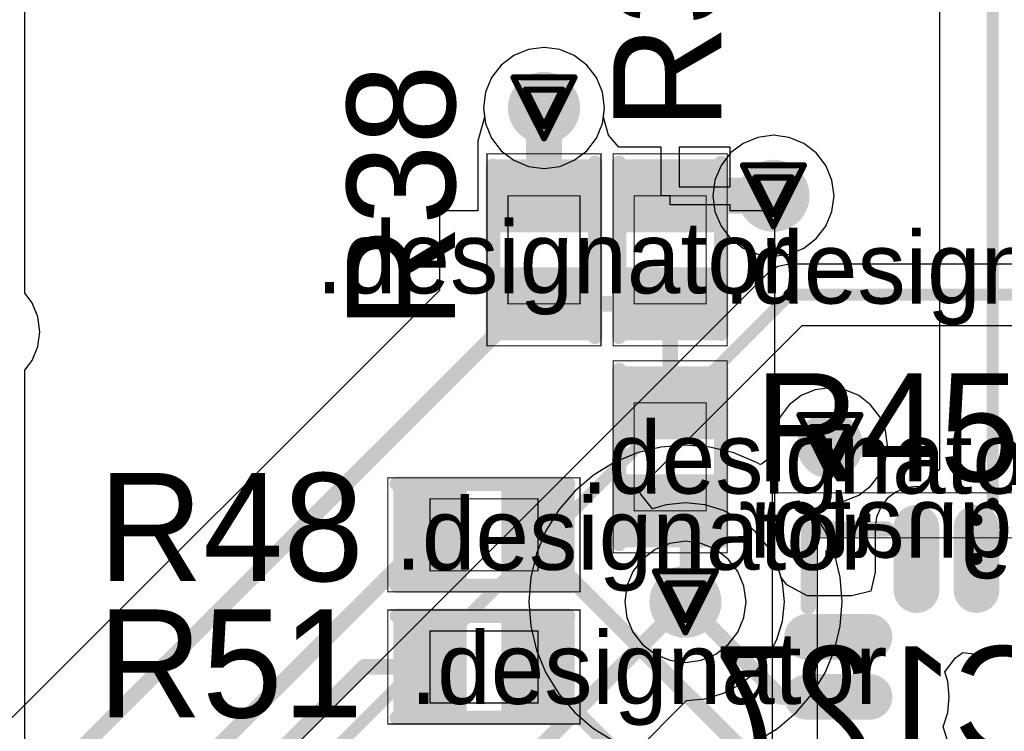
# Model space of a CAD drawing. Header units: millimetres. Extents: x 138 to 555, y 26 to 334.
# Tile 344 of 656: x 170.28 to 178.48, y 272.75 to 278.67. Entities that reach past the tile are written whole.
import ezdxf

# ---------------------------------------------------------------- set-up
doc = ezdxf.new("R2010")
doc.units = ezdxf.units.MM
for name, color, linetype in [('BottomLayer', 5, 'Continuous'), ('BottomOverlay', 54, 'Continuous'), ('DrillDrawing', 1, 'Continuous'), ('Mechanical20', 56, 'Continuous'), ('Mechanical27', 56, 'Continuous'), ('Mechanical30', 56, 'Continuous'), ('MidLayer1', 16, 'Continuous'), ('MidLayer2', 76, 'Continuous'), ('MidLayer3', 90, 'Continuous'), ('MidLayer4', 156, 'Continuous'), ('MultiLayer', 9, 'Continuous'), ('TopLayer', 1, 'Continuous'), ('TopOverlay', 2, 'Continuous'), ('TopPaste', 8, 'Continuous'), ('TopSolder', 216, 'Continuous'), ('ViaHoleLayer', 16, 'Continuous')]:
    doc.layers.add(name, color=color, linetype=linetype)

# ---------------------------------------------------------------- blocks, each defined once
blk = doc.blocks.new('ICC_QFN64_EPAD_9X9_P050_510')
at = {"layer": 'Mechanical20', "const_width": 0.01}
for points in [[(-4.95, -4.95), (-4.95, 4.95)], [(4.95, -4.95), (-4.95, -4.95)]]:
    blk.add_lwpolyline(points, dxfattribs=at)
at = {"layer": 'Mechanical20', "const_width": 0.005}
blk.add_lwpolyline([(-4.9525, -4.95, 1), (-4.9475, -4.95, 1)], format="xyb", close=True, dxfattribs=at)
blk.add_lwpolyline([(-4.9525, -4.95, 1), (-4.9475, -4.95, 1)], format="xyb", close=True, dxfattribs=at)
at = {"layer": 'Mechanical27', "const_width": 0.01}
for points in [[(-4.575, -4.575), (-4.575, 4.575)], [(4.575, -4.575), (-4.575, -4.575)]]:
    blk.add_lwpolyline(points, dxfattribs=at)
at = {"layer": 'Mechanical27', "const_width": 0.005}
blk.add_lwpolyline([(-4.5775, -4.575, 1), (-4.5725, -4.575, 1)], format="xyb", close=True, dxfattribs=at)
blk.add_lwpolyline([(-4.5775, -4.575, 1), (-4.5725, -4.575, 1)], format="xyb", close=True, dxfattribs=at)
at = {"layer": 'TopLayer', "const_width": 0.28}
for points in [[(-4.14, -3.25), (-4.66, -3.25)], [(-4.14, -3.75), (-4.66, -3.75)], [(-3.75, -4.14), (-3.75, -4.66)], [(-3.25, -4.14), (-3.25, -4.66)]]:
    blk.add_lwpolyline(points, dxfattribs=at)
at = {"layer": 'TopLayer', "const_width": 0.14}
for points in [[(-4.73, -3.25, 1), (-4.59, -3.25, 1)], [(-4.21, -3.25, 1), (-4.07, -3.25, 1)], [(-4.73, -3.75, 1), (-4.59, -3.75, 1)], [(-4.21, -3.75, 1), (-4.07, -3.75, 1)], [(-3.82, -4.14, 1), (-3.68, -4.14, 1)], [(-3.32, -4.14, 1), (-3.18, -4.14, 1)], [(-3.82, -4.66, 1), (-3.68, -4.66, 1)], [(-3.32, -4.66, 1), (-3.18, -4.66, 1)]]:
    blk.add_lwpolyline(points, format="xyb", close=True, dxfattribs=at)
at = {"layer": 'TopOverlay', "const_width": 0.127}
for points in [[(-4.65, -4.65), (-4.65, -4)], [(-4, -4.65), (-4.65, -4.65)]]:
    blk.add_lwpolyline(points, dxfattribs=at)
at = {"layer": 'TopOverlay', "const_width": 0.0635}
for points in [[(-4.6818, -4, 1), (-4.6183, -4, 1)], [(-4.6818, -4.65, 1), (-4.6183, -4.65, 1)], [(-4.6818, -4.65, 1), (-4.6183, -4.65, 1)], [(-4.0317, -4.65, 1), (-3.9682, -4.65, 1)]]:
    blk.add_lwpolyline(points, format="xyb", close=True, dxfattribs=at)
at = {"layer": 'TopPaste', "const_width": 0.28}
for points in [[(-4.14, -3.25), (-4.66, -3.25)], [(-4.14, -3.75), (-4.66, -3.75)], [(-3.75, -4.14), (-3.75, -4.66)], [(-3.25, -4.14), (-3.25, -4.66)]]:
    blk.add_lwpolyline(points, dxfattribs=at)
at = {"layer": 'TopPaste', "const_width": 0.14}
for points in [[(-4.73, -3.25, 1), (-4.59, -3.25, 1)], [(-4.21, -3.25, 1), (-4.07, -3.25, 1)], [(-4.73, -3.75, 1), (-4.59, -3.75, 1)], [(-4.21, -3.75, 1), (-4.07, -3.75, 1)], [(-3.82, -4.14, 1), (-3.68, -4.14, 1)], [(-3.32, -4.14, 1), (-3.18, -4.14, 1)], [(-3.82, -4.66, 1), (-3.68, -4.66, 1)], [(-3.32, -4.66, 1), (-3.18, -4.66, 1)]]:
    blk.add_lwpolyline(points, format="xyb", close=True, dxfattribs=at)
at = {"layer": 'TopSolder', "const_width": 0.38}
for points in [[(-4.14, -3.25), (-4.66, -3.25)], [(-4.14, -3.75), (-4.66, -3.75)], [(-3.75, -4.14), (-3.75, -4.66)], [(-3.25, -4.14), (-3.25, -4.66)]]:
    blk.add_lwpolyline(points, dxfattribs=at)
at = {"layer": 'TopSolder', "const_width": 0.19}
for points in [[(-4.755, -3.25, 1), (-4.565, -3.25, 1)], [(-4.235, -3.25, 1), (-4.045, -3.25, 1)], [(-4.755, -3.75, 1), (-4.565, -3.75, 1)], [(-4.235, -3.75, 1), (-4.045, -3.75, 1)], [(-3.845, -4.14, 1), (-3.655, -4.14, 1)], [(-3.345, -4.14, 1), (-3.155, -4.14, 1)], [(-3.845, -4.66, 1), (-3.655, -4.66, 1)], [(-3.345, -4.66, 1), (-3.155, -4.66, 1)]]:
    blk.add_lwpolyline(points, format="xyb", close=True, dxfattribs=at)
blk = doc.blocks.new('R0402_644')
at = {"layer": 'Mechanical20', "const_width": 0.01}
for points in [[(-0.8, -0.475), (-0.8, 0.475)], [(-0.8, 0.475), (0.8, 0.475)], [(0.8, -0.475), (0.8, 0.475)], [(-0.8, -0.475), (0.8, -0.475)]]:
    blk.add_lwpolyline(points, dxfattribs=at)
at = {"layer": 'Mechanical20', "const_width": 0.005}
for points in [[(-0.8025, 0.475, 1), (-0.7975, 0.475, 1)], [(-0.8025, 0.475, 1), (-0.7975, 0.475, 1)], [(0.7975, 0.475, 1), (0.8025, 0.475, 1)], [(0.7975, 0.475, 1), (0.8025, 0.475, 1)], [(-0.8025, -0.475, 1), (-0.7975, -0.475, 1)], [(-0.8025, -0.475, 1), (-0.7975, -0.475, 1)], [(0.7975, -0.475, 1), (0.8025, -0.475, 1)], [(0.7975, -0.475, 1), (0.8025, -0.475, 1)]]:
    blk.add_lwpolyline(points, format="xyb", close=True, dxfattribs=at)
at = {"layer": 'Mechanical27', "const_width": 0.01}
for points in [[(-0.45, -0.3), (-0.45, 0.3)], [(-0.45, 0.3), (0.45, 0.3)], [(0.45, -0.3), (0.45, 0.3)], [(-0.45, -0.3), (0.45, -0.3)]]:
    blk.add_lwpolyline(points, dxfattribs=at)
at = {"layer": 'Mechanical27', "const_width": 0.005}
for points in [[(-0.4525, 0.3, 1), (-0.4475, 0.3, 1)], [(-0.4525, 0.3, 1), (-0.4475, 0.3, 1)], [(0.4475, 0.3, 1), (0.4525, 0.3, 1)], [(0.4475, 0.3, 1), (0.4525, 0.3, 1)], [(-0.4525, -0.3, 1), (-0.4475, -0.3, 1)], [(-0.4525, -0.3, 1), (-0.4475, -0.3, 1)], [(0.4475, -0.3, 1), (0.4525, -0.3, 1)], [(0.4475, -0.3, 1), (0.4525, -0.3, 1)]]:
    blk.add_lwpolyline(points, format="xyb", close=True, dxfattribs=at)
at = {"layer": 'TopLayer'}
for points in [[(-0.195, -0.35), (-0.195, 0.35), (-0.705, -0.35), (-0.705, 0.35)], [(0.705, -0.35), (0.705, 0.35), (0.195, -0.35), (0.195, 0.35)]]:
    blk.add_solid(points, dxfattribs=at)
at = {"layer": 'TopOverlay', "const_width": 0.12}
for points in [[(-0.725, 0.425), (0.7, 0.425)], [(-0.725, -0.425), (0.725, -0.425)]]:
    blk.add_lwpolyline(points, dxfattribs=at)
at = {"layer": 'TopOverlay', "const_width": 0.06}
for points in [[(-0.755, 0.425, 1), (-0.695, 0.425, 1)], [(0.67, 0.425, 1), (0.73, 0.425, 1)], [(-0.755, -0.425, 1), (-0.695, -0.425, 1)], [(0.695, -0.425, 1), (0.755, -0.425, 1)]]:
    blk.add_lwpolyline(points, format="xyb", close=True, dxfattribs=at)
at = {"layer": 'TopPaste'}
for points in [[(-0.195, -0.35), (-0.195, 0.35), (-0.705, -0.35), (-0.705, 0.35)], [(0.705, -0.35), (0.705, 0.35), (0.195, -0.35), (0.195, 0.35)]]:
    blk.add_solid(points, dxfattribs=at)
at = {"layer": 'TopSolder'}
for points in [[(-0.145, -0.4), (-0.145, 0.4), (-0.755, -0.4), (-0.755, 0.4)], [(0.755, -0.4), (0.755, 0.4), (0.145, -0.4), (0.145, 0.4)]]:
    blk.add_solid(points, dxfattribs=at)
blk = doc.blocks.new('R0402_678')
at = {"layer": 'Mechanical20', "const_width": 0.01}
for points in [[(-0.8, -0.475), (-0.8, 0.475)], [(-0.8, 0.475), (0.8, 0.475)], [(0.8, -0.475), (0.8, 0.475)], [(-0.8, -0.475), (0.8, -0.475)]]:
    blk.add_lwpolyline(points, dxfattribs=at)
at = {"layer": 'Mechanical20', "const_width": 0.005}
for points in [[(-0.8025, 0.475, 1), (-0.7975, 0.475, 1)], [(-0.8025, 0.475, 1), (-0.7975, 0.475, 1)], [(0.7975, 0.475, 1), (0.8025, 0.475, 1)], [(0.7975, 0.475, 1), (0.8025, 0.475, 1)], [(-0.8025, -0.475, 1), (-0.7975, -0.475, 1)], [(-0.8025, -0.475, 1), (-0.7975, -0.475, 1)], [(0.7975, -0.475, 1), (0.8025, -0.475, 1)], [(0.7975, -0.475, 1), (0.8025, -0.475, 1)]]:
    blk.add_lwpolyline(points, format="xyb", close=True, dxfattribs=at)
at = {"layer": 'Mechanical27', "const_width": 0.01}
for points in [[(-0.45, -0.3), (-0.45, 0.3)], [(-0.45, 0.3), (0.45, 0.3)], [(0.45, -0.3), (0.45, 0.3)], [(-0.45, -0.3), (0.45, -0.3)]]:
    blk.add_lwpolyline(points, dxfattribs=at)
at = {"layer": 'Mechanical27', "const_width": 0.005}
for points in [[(-0.4525, 0.3, 1), (-0.4475, 0.3, 1)], [(-0.4525, 0.3, 1), (-0.4475, 0.3, 1)], [(0.4475, 0.3, 1), (0.4525, 0.3, 1)], [(0.4475, 0.3, 1), (0.4525, 0.3, 1)], [(-0.4525, -0.3, 1), (-0.4475, -0.3, 1)], [(-0.4525, -0.3, 1), (-0.4475, -0.3, 1)], [(0.4475, -0.3, 1), (0.4525, -0.3, 1)], [(0.4475, -0.3, 1), (0.4525, -0.3, 1)]]:
    blk.add_lwpolyline(points, format="xyb", close=True, dxfattribs=at)
at = {"layer": 'TopLayer'}
for points in [[(-0.195, -0.35), (-0.195, 0.35), (-0.705, -0.35), (-0.705, 0.35)], [(0.705, -0.35), (0.705, 0.35), (0.195, -0.35), (0.195, 0.35)]]:
    blk.add_solid(points, dxfattribs=at)
at = {"layer": 'TopOverlay', "const_width": 0.12}
for points in [[(-0.725, 0.425), (0.7, 0.425)], [(-0.725, -0.425), (0.725, -0.425)]]:
    blk.add_lwpolyline(points, dxfattribs=at)
at = {"layer": 'TopOverlay', "const_width": 0.06}
for points in [[(-0.755, 0.425, 1), (-0.695, 0.425, 1)], [(0.67, 0.425, 1), (0.73, 0.425, 1)], [(-0.755, -0.425, 1), (-0.695, -0.425, 1)], [(0.695, -0.425, 1), (0.755, -0.425, 1)]]:
    blk.add_lwpolyline(points, format="xyb", close=True, dxfattribs=at)
at = {"layer": 'TopPaste'}
for points in [[(-0.195, -0.35), (-0.195, 0.35), (-0.705, -0.35), (-0.705, 0.35)], [(0.705, -0.35), (0.705, 0.35), (0.195, -0.35), (0.195, 0.35)]]:
    blk.add_solid(points, dxfattribs=at)
at = {"layer": 'TopSolder'}
for points in [[(-0.145, -0.4), (-0.145, 0.4), (-0.755, -0.4), (-0.755, 0.4)], [(0.755, -0.4), (0.755, 0.4), (0.145, -0.4), (0.145, 0.4)]]:
    blk.add_solid(points, dxfattribs=at)
blk = doc.blocks.new('R0402_697')
at = {"layer": 'Mechanical20', "const_width": 0.01}
for points in [[(-0.8, 0.475), (-0.8, -0.475)], [(-0.8, 0.475), (0.8, 0.475)], [(0.8, 0.475), (0.8, -0.475)], [(-0.8, -0.475), (0.8, -0.475)]]:
    blk.add_lwpolyline(points, dxfattribs=at)
at = {"layer": 'Mechanical20', "const_width": 0.005}
for points in [[(-0.8025, 0.475, 1), (-0.7975, 0.475, 1)], [(-0.8025, 0.475, 1), (-0.7975, 0.475, 1)], [(0.7975, 0.475, 1), (0.8025, 0.475, 1)], [(0.7975, 0.475, 1), (0.8025, 0.475, 1)], [(-0.8025, -0.475, 1), (-0.7975, -0.475, 1)], [(-0.8025, -0.475, 1), (-0.7975, -0.475, 1)], [(0.7975, -0.475, 1), (0.8025, -0.475, 1)], [(0.7975, -0.475, 1), (0.8025, -0.475, 1)]]:
    blk.add_lwpolyline(points, format="xyb", close=True, dxfattribs=at)
at = {"layer": 'Mechanical27', "const_width": 0.01}
for points in [[(-0.45, 0.3), (-0.45, -0.3)], [(-0.45, 0.3), (0.45, 0.3)], [(0.45, 0.3), (0.45, -0.3)], [(-0.45, -0.3), (0.45, -0.3)]]:
    blk.add_lwpolyline(points, dxfattribs=at)
at = {"layer": 'Mechanical27', "const_width": 0.005}
for points in [[(-0.4525, 0.3, 1), (-0.4475, 0.3, 1)], [(-0.4525, 0.3, 1), (-0.4475, 0.3, 1)], [(0.4475, 0.3, 1), (0.4525, 0.3, 1)], [(0.4475, 0.3, 1), (0.4525, 0.3, 1)], [(-0.4525, -0.3, 1), (-0.4475, -0.3, 1)], [(-0.4525, -0.3, 1), (-0.4475, -0.3, 1)], [(0.4475, -0.3, 1), (0.4525, -0.3, 1)], [(0.4475, -0.3, 1), (0.4525, -0.3, 1)]]:
    blk.add_lwpolyline(points, format="xyb", close=True, dxfattribs=at)
at = {"layer": 'TopLayer'}
for points in [[(-0.195, -0.35), (-0.195, 0.35), (-0.705, -0.35), (-0.705, 0.35)], [(0.705, -0.35), (0.705, 0.35), (0.195, -0.35), (0.195, 0.35)]]:
    blk.add_solid(points, dxfattribs=at)
at = {"layer": 'TopOverlay', "const_width": 0.12}
for points in [[(-0.725, 0.425), (0.7, 0.425)], [(-0.725, -0.425), (0.725, -0.425)]]:
    blk.add_lwpolyline(points, dxfattribs=at)
at = {"layer": 'TopOverlay', "const_width": 0.06}
for points in [[(-0.755, 0.425, 1), (-0.695, 0.425, 1)], [(0.67, 0.425, 1), (0.73, 0.425, 1)], [(-0.755, -0.425, 1), (-0.695, -0.425, 1)], [(0.695, -0.425, 1), (0.755, -0.425, 1)]]:
    blk.add_lwpolyline(points, format="xyb", close=True, dxfattribs=at)
at = {"layer": 'TopPaste'}
for points in [[(-0.195, -0.35), (-0.195, 0.35), (-0.705, -0.35), (-0.705, 0.35)], [(0.705, -0.35), (0.705, 0.35), (0.195, -0.35), (0.195, 0.35)]]:
    blk.add_solid(points, dxfattribs=at)
at = {"layer": 'TopSolder'}
for points in [[(-0.145, -0.4), (-0.145, 0.4), (-0.755, -0.4), (-0.755, 0.4)], [(0.755, -0.4), (0.755, 0.4), (0.145, -0.4), (0.145, 0.4)]]:
    blk.add_solid(points, dxfattribs=at)
blk = doc.blocks.new('R0402_738')
at = {"layer": 'Mechanical20', "const_width": 0.01}
for points in [[(-0.8, -0.475), (-0.8, 0.475)], [(0.8, 0.475), (-0.8, 0.475)], [(0.8, -0.475), (0.8, 0.475)], [(0.8, -0.475), (-0.8, -0.475)]]:
    blk.add_lwpolyline(points, dxfattribs=at)
at = {"layer": 'Mechanical20', "const_width": 0.005}
for points in [[(-0.8025, 0.475, 1), (-0.7975, 0.475, 1)], [(-0.8025, 0.475, 1), (-0.7975, 0.475, 1)], [(0.7975, 0.475, 1), (0.8025, 0.475, 1)], [(0.7975, 0.475, 1), (0.8025, 0.475, 1)], [(-0.8025, -0.475, 1), (-0.7975, -0.475, 1)], [(-0.8025, -0.475, 1), (-0.7975, -0.475, 1)], [(0.7975, -0.475, 1), (0.8025, -0.475, 1)], [(0.7975, -0.475, 1), (0.8025, -0.475, 1)]]:
    blk.add_lwpolyline(points, format="xyb", close=True, dxfattribs=at)
at = {"layer": 'Mechanical27', "const_width": 0.01}
for points in [[(-0.45, -0.3), (-0.45, 0.3)], [(0.45, 0.3), (-0.45, 0.3)], [(0.45, -0.3), (0.45, 0.3)], [(0.45, -0.3), (-0.45, -0.3)]]:
    blk.add_lwpolyline(points, dxfattribs=at)
at = {"layer": 'Mechanical27', "const_width": 0.005}
for points in [[(-0.4525, 0.3, 1), (-0.4475, 0.3, 1)], [(-0.4525, 0.3, 1), (-0.4475, 0.3, 1)], [(0.4475, 0.3, 1), (0.4525, 0.3, 1)], [(0.4475, 0.3, 1), (0.4525, 0.3, 1)], [(-0.4525, -0.3, 1), (-0.4475, -0.3, 1)], [(-0.4525, -0.3, 1), (-0.4475, -0.3, 1)], [(0.4475, -0.3, 1), (0.4525, -0.3, 1)], [(0.4475, -0.3, 1), (0.4525, -0.3, 1)]]:
    blk.add_lwpolyline(points, format="xyb", close=True, dxfattribs=at)
at = {"layer": 'TopLayer'}
for points in [[(-0.195, -0.35), (-0.195, 0.35), (-0.705, -0.35), (-0.705, 0.35)], [(0.705, -0.35), (0.705, 0.35), (0.195, -0.35), (0.195, 0.35)]]:
    blk.add_solid(points, dxfattribs=at)
at = {"layer": 'TopOverlay', "const_width": 0.12}
for points in [[(0.7, 0.425), (-0.725, 0.425)], [(0.725, -0.425), (-0.725, -0.425)]]:
    blk.add_lwpolyline(points, dxfattribs=at)
at = {"layer": 'TopOverlay', "const_width": 0.06}
for points in [[(-0.755, 0.425, 1), (-0.695, 0.425, 1)], [(0.67, 0.425, 1), (0.73, 0.425, 1)], [(-0.755, -0.425, 1), (-0.695, -0.425, 1)], [(0.695, -0.425, 1), (0.755, -0.425, 1)]]:
    blk.add_lwpolyline(points, format="xyb", close=True, dxfattribs=at)
at = {"layer": 'TopPaste'}
for points in [[(-0.195, -0.35), (-0.195, 0.35), (-0.705, -0.35), (-0.705, 0.35)], [(0.705, -0.35), (0.705, 0.35), (0.195, -0.35), (0.195, 0.35)]]:
    blk.add_solid(points, dxfattribs=at)
at = {"layer": 'TopSolder'}
for points in [[(-0.145, -0.4), (-0.145, 0.4), (-0.755, -0.4), (-0.755, 0.4)], [(0.755, -0.4), (0.755, 0.4), (0.145, -0.4), (0.145, 0.4)]]:
    blk.add_solid(points, dxfattribs=at)
blk = doc.blocks.new('R0402_746')
at = {"layer": 'Mechanical20', "const_width": 0.01}
for points in [[(-0.8, -0.475), (-0.8, 0.475)], [(0.8, 0.475), (-0.8, 0.475)], [(0.8, -0.475), (0.8, 0.475)], [(0.8, -0.475), (-0.8, -0.475)]]:
    blk.add_lwpolyline(points, dxfattribs=at)
at = {"layer": 'Mechanical20', "const_width": 0.005}
for points in [[(-0.8025, 0.475, 1), (-0.7975, 0.475, 1)], [(-0.8025, 0.475, 1), (-0.7975, 0.475, 1)], [(0.7975, 0.475, 1), (0.8025, 0.475, 1)], [(0.7975, 0.475, 1), (0.8025, 0.475, 1)], [(-0.8025, -0.475, 1), (-0.7975, -0.475, 1)], [(-0.8025, -0.475, 1), (-0.7975, -0.475, 1)], [(0.7975, -0.475, 1), (0.8025, -0.475, 1)], [(0.7975, -0.475, 1), (0.8025, -0.475, 1)]]:
    blk.add_lwpolyline(points, format="xyb", close=True, dxfattribs=at)
at = {"layer": 'Mechanical27', "const_width": 0.01}
for points in [[(-0.45, -0.3), (-0.45, 0.3)], [(0.45, 0.3), (-0.45, 0.3)], [(0.45, -0.3), (0.45, 0.3)], [(0.45, -0.3), (-0.45, -0.3)]]:
    blk.add_lwpolyline(points, dxfattribs=at)
at = {"layer": 'Mechanical27', "const_width": 0.005}
for points in [[(-0.4525, 0.3, 1), (-0.4475, 0.3, 1)], [(-0.4525, 0.3, 1), (-0.4475, 0.3, 1)], [(0.4475, 0.3, 1), (0.4525, 0.3, 1)], [(0.4475, 0.3, 1), (0.4525, 0.3, 1)], [(-0.4525, -0.3, 1), (-0.4475, -0.3, 1)], [(-0.4525, -0.3, 1), (-0.4475, -0.3, 1)], [(0.4475, -0.3, 1), (0.4525, -0.3, 1)], [(0.4475, -0.3, 1), (0.4525, -0.3, 1)]]:
    blk.add_lwpolyline(points, format="xyb", close=True, dxfattribs=at)
at = {"layer": 'TopLayer'}
for points in [[(-0.195, -0.35), (-0.195, 0.35), (-0.705, -0.35), (-0.705, 0.35)], [(0.705, -0.35), (0.705, 0.35), (0.195, -0.35), (0.195, 0.35)]]:
    blk.add_solid(points, dxfattribs=at)
at = {"layer": 'TopOverlay', "const_width": 0.12}
for points in [[(0.7, 0.425), (-0.725, 0.425)], [(0.725, -0.425), (-0.725, -0.425)]]:
    blk.add_lwpolyline(points, dxfattribs=at)
at = {"layer": 'TopOverlay', "const_width": 0.06}
for points in [[(-0.755, 0.425, 1), (-0.695, 0.425, 1)], [(0.67, 0.425, 1), (0.73, 0.425, 1)], [(-0.755, -0.425, 1), (-0.695, -0.425, 1)], [(0.695, -0.425, 1), (0.755, -0.425, 1)]]:
    blk.add_lwpolyline(points, format="xyb", close=True, dxfattribs=at)
at = {"layer": 'TopPaste'}
for points in [[(-0.195, -0.35), (-0.195, 0.35), (-0.705, -0.35), (-0.705, 0.35)], [(0.705, -0.35), (0.705, 0.35), (0.195, -0.35), (0.195, 0.35)]]:
    blk.add_solid(points, dxfattribs=at)
at = {"layer": 'TopSolder'}
for points in [[(-0.145, -0.4), (-0.145, 0.4), (-0.755, -0.4), (-0.755, 0.4)], [(0.755, -0.4), (0.755, 0.4), (0.145, -0.4), (0.145, 0.4)]]:
    blk.add_solid(points, dxfattribs=at)

msp = doc.modelspace()

# ---------------------------------------------------------------- linework, layer by layer
at = {"layer": 'BottomLayer'}
for p, q in [((174.5149, 278.427), (174.3933, 278.3766)), ((174.6454, 278.4442), (174.5149, 278.427)), ((174.776, 278.427), (174.6454, 278.4442)), ((174.8976, 278.3766), (174.776, 278.427)), ((174.3933, 278.3766), (174.2888, 278.2965)), ((175.002, 278.2965), (174.8976, 278.3766)), ((174.2888, 278.2965), (174.2087, 278.1921)), ((175.0822, 278.1921), (175.002, 278.2965)), ((174.2087, 278.1921), (174.1583, 278.0704)), ((175.1326, 278.0704), (175.0822, 278.1921)), ((174.1583, 278.0704), (174.1411, 277.9399)), ((175.1498, 277.9399), (175.1326, 278.0704)), ((174.1411, 277.9399), (174.1583, 277.8094)), ((175.1326, 277.8094), (175.1498, 277.9399)), ((174.1583, 277.8094), (174.2087, 277.6877)), ((175.0822, 277.6877), (175.1326, 277.8094)), ((174.2087, 277.6877), (174.2888, 277.5833)), ((175.002, 277.5833), (175.0822, 277.6877)), ((174.2888, 277.5833), (174.3933, 277.5031)), ((174.8976, 277.5031), (175.002, 277.5833)), ((174.3933, 277.5031), (174.5149, 277.4528)), ((174.5149, 277.4528), (174.6454, 277.4356)), ((174.6454, 277.4356), (174.776, 277.4528)), ((174.776, 277.4528), (174.8976, 277.5031)), ((176.5918, 276.618), (176.5091, 276.5627)), ((176.6893, 276.6374), (176.5918, 276.618)), ((184.5457, 276.6374), (176.6893, 276.6374)), ((176.5091, 276.5627), (164.4383, 264.4919)), ((175.4315, 274.7642), (176.7949, 276.1276)), ((176.7949, 276.1276), (184.4401, 276.1276)), ((175.4483, 274.725), (175.4315, 274.7642)), ((175.5487, 274.5985), (175.4483, 274.725)), ((175.662, 274.6329), (175.5487, 274.5985)), ((175.8228, 274.6487), (175.662, 274.6329)), ((175.9835, 274.6329), (175.8228, 274.6487)), ((176.1381, 274.586), (175.9835, 274.6329)), ((176.2805, 274.5099), (176.1381, 274.586)), ((176.4054, 274.4074), (176.2805, 274.5099)), ((176.5079, 274.2826), (176.4054, 274.4074)), ((176.584, 274.1401), (176.5079, 274.2826)), ((176.6309, 273.9855), (176.584, 274.1401)), ((176.6467, 273.8248), (176.6309, 273.9855)), ((176.6309, 273.664), (176.6467, 273.8248)), ((176.584, 273.5095), (176.6309, 273.664)), ((176.5079, 273.367), (176.584, 273.5095)), ((176.4054, 273.2421), (176.5079, 273.367)), ((176.2805, 273.1397), (176.4054, 273.2421)), ((176.1381, 273.0635), (176.2805, 273.1397)), ((175.8309, 273.0016), (175.9835, 273.0166)), ((175.9835, 273.0166), (176.1381, 273.0635)), ((173.5467, 270.7175), (175.8309, 273.0016))]:
    msp.add_line(p, q, dxfattribs=at)
for points, const_width in [([(174.4954, 277.9399, 1), (174.7954, 277.9399, 1)], 0.3), ([(176.4055, 277.2074, 1), (176.7055, 277.2074, 1)], 0.3), ([(176.6643, 276.3825, 1), (176.7143, 276.3825, 1)], 0.05), ([(176.6643, 276.3825, 1), (176.7143, 276.3825, 1)], 0.05), ([(176.8881, 275.1276, 1), (177.1631, 275.1276, 1)], 0.275), ([(175.6728, 273.8248, 1), (175.9728, 273.8248, 1)], 0.3), ([(175.7903, 273.8248, 1), (175.8553, 273.8248, 1)], 0.065)]:
    msp.add_lwpolyline(points, format="xyb", close=True, dxfattribs=dict(at, const_width=const_width))
for points, const_width in [([(164.6185, 264.3117), (176.6893, 276.3825)], 0.1), ([(176.6893, 276.3825), (184.5457, 276.3825)], 0.1), ([(172.7274, 270.7294), (175.8228, 273.8248)], 0.13)]:
    msp.add_lwpolyline(points, dxfattribs=dict(at, const_width=const_width))
at = {"layer": 'DrillDrawing', "const_width": 0.0508}
for points in [[(174.3914, 278.1939), (174.8994, 278.1939)], [(174.3914, 278.1939), (174.6454, 277.6859)], [(174.6454, 277.6859), (174.8994, 278.1939)], [(174.493, 278.0923), (174.7978, 278.0923)], [(174.493, 278.0923), (174.6454, 277.7875)], [(174.6454, 277.7875), (174.7978, 278.0923)], [(176.3015, 277.4614), (176.8095, 277.4614)], [(176.3015, 277.4614), (176.5555, 276.9534)], [(176.5555, 276.9534), (176.8095, 277.4614)], [(176.4031, 277.3598), (176.7079, 277.3598)], [(176.4031, 277.3598), (176.5555, 277.055)], [(176.5555, 277.055), (176.7079, 277.3598)], [(176.7716, 275.3816), (177.2796, 275.3816)], [(176.7716, 275.3816), (177.0256, 274.8736)], [(177.0256, 274.8736), (177.2796, 275.3816)], [(176.8732, 275.28), (177.178, 275.28)], [(176.8732, 275.28), (177.0256, 274.9752)], [(177.0256, 274.9752), (177.178, 275.28)], [(175.5688, 274.0788), (176.0768, 274.0788)], [(175.5688, 274.0788), (175.8228, 273.5708)], [(175.8228, 273.5708), (176.0768, 274.0788)], [(175.6704, 273.9772), (175.9752, 273.9772)], [(175.6704, 273.9772), (175.8228, 273.6724)], [(175.8228, 273.6724), (175.9752, 273.9772)]]:
    msp.add_lwpolyline(points, dxfattribs=at)
at = {"layer": 'DrillDrawing', "const_width": 0.0254}
for points in [[(174.3787, 278.1939, 1), (174.4041, 278.1939, 1)], [(174.3787, 278.1939, 1), (174.4041, 278.1939, 1)], [(174.8867, 278.1939, 1), (174.9121, 278.1939, 1)], [(174.8867, 278.1939, 1), (174.9121, 278.1939, 1)], [(174.4803, 278.0923, 1), (174.5057, 278.0923, 1)], [(174.4803, 278.0923, 1), (174.5057, 278.0923, 1)], [(174.7851, 278.0923, 1), (174.8105, 278.0923, 1)], [(174.7851, 278.0923, 1), (174.8105, 278.0923, 1)], [(174.6327, 277.7875, 1), (174.6581, 277.7875, 1)], [(174.6327, 277.7875, 1), (174.6581, 277.7875, 1)], [(174.6327, 277.6859, 1), (174.6581, 277.6859, 1)], [(174.6327, 277.6859, 1), (174.6581, 277.6859, 1)], [(176.2888, 277.4614, 1), (176.3142, 277.4614, 1)], [(176.2888, 277.4614, 1), (176.3142, 277.4614, 1)], [(176.7968, 277.4614, 1), (176.8222, 277.4614, 1)], [(176.7968, 277.4614, 1), (176.8222, 277.4614, 1)], [(176.3904, 277.3598, 1), (176.4158, 277.3598, 1)], [(176.3904, 277.3598, 1), (176.4158, 277.3598, 1)], [(176.6952, 277.3598, 1), (176.7206, 277.3598, 1)], [(176.6952, 277.3598, 1), (176.7206, 277.3598, 1)], [(176.5428, 277.055, 1), (176.5682, 277.055, 1)], [(176.5428, 277.055, 1), (176.5682, 277.055, 1)], [(176.5428, 276.9534, 1), (176.5682, 276.9534, 1)], [(176.5428, 276.9534, 1), (176.5682, 276.9534, 1)], [(176.7589, 275.3816, 1), (176.7843, 275.3816, 1)], [(176.7589, 275.3816, 1), (176.7843, 275.3816, 1)], [(177.2669, 275.3816, 1), (177.2923, 275.3816, 1)], [(177.2669, 275.3816, 1), (177.2923, 275.3816, 1)], [(176.8605, 275.28, 1), (176.8859, 275.28, 1)], [(176.8605, 275.28, 1), (176.8859, 275.28, 1)], [(177.1653, 275.28, 1), (177.1907, 275.28, 1)], [(177.1653, 275.28, 1), (177.1907, 275.28, 1)], [(177.0129, 274.9752, 1), (177.0383, 274.9752, 1)], [(177.0129, 274.9752, 1), (177.0383, 274.9752, 1)], [(177.0129, 274.8736, 1), (177.0383, 274.8736, 1)], [(177.0129, 274.8736, 1), (177.0383, 274.8736, 1)], [(175.5561, 274.0788, 1), (175.5815, 274.0788, 1)], [(175.5561, 274.0788, 1), (175.5815, 274.0788, 1)], [(176.0641, 274.0788, 1), (176.0895, 274.0788, 1)], [(176.0641, 274.0788, 1), (176.0895, 274.0788, 1)], [(175.6577, 273.9772, 1), (175.6831, 273.9772, 1)], [(175.6577, 273.9772, 1), (175.6831, 273.9772, 1)], [(175.9625, 273.9772, 1), (175.9879, 273.9772, 1)], [(175.9625, 273.9772, 1), (175.9879, 273.9772, 1)], [(175.8101, 273.6724, 1), (175.8355, 273.6724, 1)], [(175.8101, 273.6724, 1), (175.8355, 273.6724, 1)], [(175.8101, 273.5708, 1), (175.8355, 273.5708, 1)], [(175.8101, 273.5708, 1), (175.8355, 273.5708, 1)]]:
    msp.add_lwpolyline(points, format="xyb", close=True, dxfattribs=at)
at = {"layer": 'MidLayer1'}
for points, const_width in [([(174.4954, 277.9399, 1), (174.7954, 277.9399, 1)], 0.3), ([(176.4055, 277.2074, 1), (176.7055, 277.2074, 1)], 0.3), ([(176.8881, 275.1276, 1), (177.1631, 275.1276, 1)], 0.275), ([(175.6728, 273.8248, 1), (175.9728, 273.8248, 1)], 0.3)]:
    msp.add_lwpolyline(points, format="xyb", close=True, dxfattribs=dict(at, const_width=const_width))
at = {"layer": 'MidLayer2'}
for p, q in [((174.5149, 278.427), (174.3933, 278.3766)), ((174.6454, 278.4442), (174.5149, 278.427)), ((174.776, 278.427), (174.6454, 278.4442)), ((174.8976, 278.3766), (174.776, 278.427)), ((174.3933, 278.3766), (174.2888, 278.2965)), ((175.002, 278.2965), (174.8976, 278.3766)), ((174.2888, 278.2965), (174.2087, 278.1921)), ((175.0822, 278.1921), (175.002, 278.2965)), ((174.2087, 278.1921), (174.1583, 278.0704)), ((175.1326, 278.0704), (175.0822, 278.1921)), ((174.1583, 278.0704), (174.1411, 277.9399)), ((175.1498, 277.9399), (175.1326, 278.0704)), ((174.1411, 277.9399), (174.1583, 277.8094)), ((175.1326, 277.8094), (175.1498, 277.9399)), ((174.1583, 277.8094), (174.2087, 277.6877)), ((175.0822, 277.6877), (175.1326, 277.8094)), ((174.2087, 277.6877), (174.2888, 277.5833)), ((175.002, 277.5833), (175.0822, 277.6877)), ((174.2888, 277.5833), (174.3933, 277.5031)), ((174.8976, 277.5031), (175.002, 277.5833)), ((174.3933, 277.5031), (174.5149, 277.4528)), ((174.5149, 277.4528), (174.6454, 277.4356)), ((174.6454, 277.4356), (174.776, 277.4528)), ((174.776, 277.4528), (174.8976, 277.5031)), ((175.8228, 274.3291), (175.6922, 274.3119)), ((175.9533, 274.3119), (175.8228, 274.3291)), ((175.5706, 274.2615), (175.4662, 274.1814)), ((175.6922, 274.3119), (175.5706, 274.2615)), ((176.0749, 274.2615), (175.9533, 274.3119)), ((176.1794, 274.1814), (176.0749, 274.2615)), ((175.4662, 274.1814), (175.386, 274.0769)), ((176.2595, 274.0769), (176.1794, 274.1814)), ((175.386, 274.0769), (175.3356, 273.9553)), ((176.3099, 273.9553), (176.2595, 274.0769)), ((175.3356, 273.9553), (175.3184, 273.8248)), ((176.3271, 273.8248), (176.3099, 273.9553)), ((175.3184, 273.8248), (175.3356, 273.6943)), ((176.3099, 273.6943), (176.3271, 273.8248)), ((175.3356, 273.6943), (175.386, 273.5726)), ((176.2595, 273.5726), (176.3099, 273.6943)), ((175.386, 273.5726), (175.4662, 273.4682)), ((176.1794, 273.4682), (176.2595, 273.5726)), ((175.4662, 273.4682), (175.5706, 273.388)), ((176.0749, 273.388), (176.1794, 273.4682)), ((175.5706, 273.388), (175.6922, 273.3376)), ((175.9533, 273.3376), (176.0749, 273.388)), ((175.6922, 273.3376), (175.8228, 273.3205)), ((175.8228, 273.3205), (175.9533, 273.3376))]:
    msp.add_line(p, q, dxfattribs=at)
for points, const_width in [([(174.4954, 277.9399, 1), (174.7954, 277.9399, 1)], 0.3), ([(176.4055, 277.2074, 1), (176.7055, 277.2074, 1)], 0.3), ([(176.8881, 275.1276, 1), (177.1631, 275.1276, 1)], 0.275), ([(175.6728, 273.8248, 1), (175.9728, 273.8248, 1)], 0.3)]:
    msp.add_lwpolyline(points, format="xyb", close=True, dxfattribs=dict(at, const_width=const_width))
at = {"layer": 'MidLayer3'}
for p, q in [((174.5149, 278.427), (174.3933, 278.3766)), ((174.6454, 278.4442), (174.5149, 278.427)), ((174.776, 278.427), (174.6454, 278.4442)), ((174.8976, 278.3766), (174.776, 278.427)), ((174.3933, 278.3766), (174.2888, 278.2965)), ((175.002, 278.2965), (174.8976, 278.3766)), ((174.2888, 278.2965), (174.2087, 278.1921)), ((175.0822, 278.1921), (175.002, 278.2965)), ((174.2087, 278.1921), (174.1583, 278.0704)), ((175.1326, 278.0704), (175.0822, 278.1921)), ((174.1583, 278.0704), (174.1411, 277.9399)), ((175.1498, 277.9399), (175.1326, 278.0704)), ((174.1411, 277.9399), (174.1583, 277.8094)), ((175.1326, 277.8094), (175.1498, 277.9399)), ((174.1583, 277.8094), (174.2087, 277.6877)), ((175.0822, 277.6877), (175.1326, 277.8094)), ((174.2087, 277.6877), (174.2888, 277.5833)), ((175.002, 277.5833), (175.0822, 277.6877)), ((174.2888, 277.5833), (174.3933, 277.5031)), ((174.8976, 277.5031), (175.002, 277.5833)), ((174.3933, 277.5031), (174.5149, 277.4528)), ((174.5149, 277.4528), (174.6454, 277.4356)), ((174.6454, 277.4356), (174.776, 277.4528)), ((174.776, 277.4528), (174.8976, 277.5031)), ((175.8228, 274.3291), (175.6922, 274.3119)), ((175.9533, 274.3119), (175.8228, 274.3291)), ((175.5706, 274.2615), (175.4662, 274.1814)), ((175.6922, 274.3119), (175.5706, 274.2615)), ((176.0749, 274.2615), (175.9533, 274.3119)), ((176.1794, 274.1814), (176.0749, 274.2615)), ((175.4662, 274.1814), (175.386, 274.0769)), ((176.2595, 274.0769), (176.1794, 274.1814)), ((175.386, 274.0769), (175.3356, 273.9553)), ((176.3099, 273.9553), (176.2595, 274.0769)), ((175.3356, 273.9553), (175.3184, 273.8248)), ((176.3271, 273.8248), (176.3099, 273.9553)), ((175.3184, 273.8248), (175.3356, 273.6943)), ((176.3099, 273.6943), (176.3271, 273.8248)), ((175.3356, 273.6943), (175.386, 273.5726)), ((176.2595, 273.5726), (176.3099, 273.6943)), ((175.386, 273.5726), (175.4662, 273.4682)), ((176.1794, 273.4682), (176.2595, 273.5726)), ((175.4662, 273.4682), (175.5706, 273.388)), ((176.0749, 273.388), (176.1794, 273.4682)), ((175.5706, 273.388), (175.6922, 273.3376)), ((175.9533, 273.3376), (176.0749, 273.388)), ((175.6922, 273.3376), (175.8228, 273.3205)), ((175.8228, 273.3205), (175.9533, 273.3376))]:
    msp.add_line(p, q, dxfattribs=at)
for points, const_width in [([(174.4954, 277.9399, 1), (174.7954, 277.9399, 1)], 0.3), ([(176.4055, 277.2074, 1), (176.7055, 277.2074, 1)], 0.3), ([(176.8881, 275.1276, 1), (177.1631, 275.1276, 1)], 0.275), ([(175.6728, 273.8248, 1), (175.9728, 273.8248, 1)], 0.3)]:
    msp.add_lwpolyline(points, format="xyb", close=True, dxfattribs=dict(at, const_width=const_width))
at = {"layer": 'MidLayer4'}
for p, q in [((170.3229, 276.3952), (170.3229, 305.52)), ((176.425, 277.6945), (176.3033, 277.6441)), ((176.5555, 277.7117), (176.425, 277.6945)), ((176.686, 277.6945), (176.5555, 277.7117)), ((176.8077, 277.6441), (176.686, 277.6945)), ((176.3033, 277.6441), (176.1989, 277.564)), ((176.9121, 277.564), (176.8077, 277.6441)), ((176.1989, 277.564), (176.1187, 277.4595)), ((176.9922, 277.4595), (176.9121, 277.564)), ((176.1187, 277.4595), (176.0684, 277.3379)), ((177.0426, 277.3379), (176.9922, 277.4595)), ((176.0684, 277.3379), (176.0512, 277.2074)), ((177.0598, 277.2074), (177.0426, 277.3379)), ((176.0512, 277.2074), (176.0684, 277.0769)), ((177.0426, 277.0769), (177.0598, 277.2074)), ((176.0684, 277.0769), (176.1187, 276.9552)), ((176.9922, 276.9552), (177.0426, 277.0769)), ((176.1187, 276.9552), (176.1989, 276.8508)), ((176.9121, 276.8508), (176.9922, 276.9552)), ((176.1989, 276.8508), (176.3033, 276.7706)), ((176.8077, 276.7706), (176.9121, 276.8508)), ((176.3033, 276.7706), (176.425, 276.7202)), ((176.425, 276.7202), (176.5555, 276.7031)), ((176.5555, 276.7031), (176.686, 276.7202)), ((176.686, 276.7202), (176.8077, 276.7706)), ((170.3846, 276.3149), (170.3229, 276.3952)), ((170.4324, 276.1993), (170.3846, 276.3149)), ((170.4488, 276.0753), (170.4324, 276.1993)), ((170.4324, 275.9513), (170.4488, 276.0753)), ((170.3846, 275.8358), (170.4324, 275.9513)), ((170.3229, 275.7555), (170.3846, 275.8358)), ((170.3229, 264.5709), (170.3229, 275.7555)), ((176.9016, 275.5904), (176.786, 275.5425)), ((177.0256, 275.6067), (176.9016, 275.5904)), ((177.1496, 275.5904), (177.0256, 275.6067)), ((177.2651, 275.5425), (177.1496, 275.5904)), ((176.786, 275.5425), (176.6868, 275.4664)), ((177.3644, 275.4664), (177.2651, 275.5425)), ((176.6868, 275.4664), (176.6107, 275.3672)), ((177.4405, 275.3672), (177.3644, 275.4664)), ((176.6107, 275.3672), (176.5628, 275.2516)), ((177.4884, 275.2516), (177.4405, 275.3672)), ((176.5628, 275.2516), (176.5465, 275.1276)), ((177.5047, 275.1276), (177.4884, 275.2516)), ((175.4198, 275.065), (175.2307, 274.9867)), ((175.6188, 275.1127), (175.4198, 275.065)), ((175.8228, 275.1288), (175.6188, 275.1127)), ((176.0267, 275.1127), (175.8228, 275.1288)), ((176.2257, 275.065), (176.0267, 275.1127)), ((176.4148, 274.9867), (176.2257, 275.065)), ((176.5465, 275.1276), (176.5569, 275.0485)), ((177.4884, 275.0036), (177.5047, 275.1276)), ((175.2307, 274.9867), (175.0563, 274.8798)), ((176.4455, 274.9678), (176.4148, 274.9867)), ((176.5569, 275.0485), (176.457, 274.9713)), ((177.4405, 274.8881), (177.4884, 275.0036)), ((176.457, 274.9713), (176.4455, 274.9678)), ((175.0563, 274.8798), (174.9007, 274.7469)), ((177.3644, 274.7888), (177.4405, 274.8881)), ((174.9007, 274.7469), (174.7678, 274.5913)), ((177.2651, 274.7127), (177.3644, 274.7888)), ((176.912, 274.5354), (176.9886, 274.6534)), ((176.9886, 274.6534), (177.0256, 274.6485)), ((177.0256, 274.6485), (177.1496, 274.6648)), ((177.1496, 274.6648), (177.2651, 274.7127)), ((174.7678, 274.5913), (174.6609, 274.4168)), ((176.9846, 274.4168), (176.912, 274.5354)), ((174.6609, 274.4168), (174.5826, 274.2277)), ((177.063, 274.2277), (176.9846, 274.4168)), ((174.5826, 274.2277), (174.5348, 274.0288)), ((177.1107, 274.0288), (177.063, 274.2277)), ((174.5348, 274.0288), (174.5187, 273.8248)), ((177.1268, 273.8248), (177.1107, 274.0288)), ((174.5187, 273.8248), (174.5348, 273.6208)), ((177.1107, 273.6208), (177.1268, 273.8248)), ((174.5348, 273.6208), (174.5826, 273.4218)), ((177.063, 273.4218), (177.1107, 273.6208)), ((174.5826, 273.4218), (174.6609, 273.2328)), ((176.9846, 273.2328), (177.063, 273.4218)), ((174.6609, 273.2328), (174.7678, 273.0583)), ((176.8777, 273.0583), (176.9846, 273.2328)), ((174.7678, 273.0583), (174.9007, 272.9027)), ((176.7448, 272.9027), (176.8777, 273.0583)), ((174.9007, 272.9027), (175.0563, 272.7698)), ((176.5892, 272.7698), (176.7448, 272.9027)), ((175.0563, 272.7698), (175.2307, 272.6629)), ((176.4148, 272.6629), (176.5892, 272.7698))]:
    msp.add_line(p, q, dxfattribs=at)
for points, const_width in [([(174.4954, 277.9399, 1), (174.7954, 277.9399, 1)], 0.3), ([(176.4055, 277.2074, 1), (176.7055, 277.2074, 1)], 0.3), ([(176.8881, 275.1276, 1), (177.1631, 275.1276, 1)], 0.275), ([(175.6728, 273.8248, 1), (175.9728, 273.8248, 1)], 0.3)]:
    msp.add_lwpolyline(points, format="xyb", close=True, dxfattribs=dict(at, const_width=const_width))
at = {"layer": 'MultiLayer'}
for points, const_width in [([(174.4954, 277.9399, 1), (174.7954, 277.9399, 1)], 0.3), ([(176.4055, 277.2074, 1), (176.7055, 277.2074, 1)], 0.3), ([(176.8881, 275.1276, 1), (177.1631, 275.1276, 1)], 0.275), ([(175.6728, 273.8248, 1), (175.9728, 273.8248, 1)], 0.3)]:
    msp.add_lwpolyline(points, format="xyb", close=True, dxfattribs=dict(at, const_width=const_width))
at = {"layer": 'TopLayer'}
for p, q in [((177.9367, 286.2636), (177.9367, 274.9268)), ((174.5149, 278.427), (174.3933, 278.3766)), ((174.6454, 278.4442), (174.5149, 278.427)), ((174.776, 278.427), (174.6454, 278.4442)), ((174.8976, 278.3766), (174.776, 278.427)), ((174.3933, 278.3766), (174.2888, 278.2965)), ((175.002, 278.2965), (174.8976, 278.3766)), ((174.2888, 278.2965), (174.2087, 278.1921)), ((175.0822, 278.1921), (175.002, 278.2965)), ((174.2087, 278.1921), (174.1583, 278.0704)), ((175.1326, 278.0704), (175.0822, 278.1921)), ((174.1583, 278.0704), (174.1411, 277.9399)), ((175.1498, 277.9399), (175.1326, 278.0704)), ((174.1411, 277.9399), (174.1513, 277.8624)), ((175.1396, 277.8624), (175.1498, 277.9399)), ((174.1513, 277.8624), (174.0955, 277.6624)), ((175.1817, 277.7114), (175.1396, 277.8624)), ((175.2675, 277.6124), (175.1817, 277.7114)), ((174.0955, 277.6624), (174.0955, 277.6624)), ((174.0955, 277.6624), (174.0955, 277.0824)), ((175.6205, 277.6124), (175.2675, 277.6124)), ((175.6205, 277.2074), (175.6205, 277.6124)), ((176.1955, 277.6124), (175.7705, 277.6124)), ((175.7705, 277.6124), (175.7705, 277.2824)), ((176.1955, 277.2824), (176.1955, 277.6124)), ((175.7705, 277.2824), (176.1955, 277.2824)), ((175.6955, 277.2074), (175.6205, 277.2074)), ((175.6955, 277.1324), (175.6955, 277.2074)), ((176.1955, 277.1324), (175.6955, 277.1324)), ((176.1955, 277.0824), (176.1955, 277.1324)), ((174.0955, 277.0824), (173.7755, 277.0824)), ((173.7755, 277.0824), (173.7755, 276.4187)), ((176.5655, 277.0824), (176.1955, 277.0824)), ((176.5655, 275.5324), (176.5655, 277.0824)), ((173.7755, 276.4187), (168.659, 271.3023)), ((176.5655, 274.7074), (176.5655, 275.5324)), ((177.9367, 274.9268), (177.7748, 274.7815)), ((177.574, 274.7394), (177.503, 274.6849)), ((177.6567, 274.7736), (177.574, 274.7394)), ((177.7455, 274.7853), (177.6567, 274.7736)), ((177.7748, 274.7815), (177.7455, 274.7853)), ((176.5655, 274.1748), (176.5655, 274.7074)), ((177.503, 274.6849), (177.4485, 274.6139)), ((177.4485, 274.6139), (177.4142, 274.5311)), ((177.4142, 274.5311), (177.4025, 274.4424)), ((177.4025, 274.4424), (177.4025, 274.0709)), ((176.584, 274.1401), (176.5655, 274.1748)), ((176.6183, 274.0269), (176.584, 274.1401)), ((176.6656, 273.9668), (176.6183, 274.0269)), ((177.4025, 274.0709), (177.3646, 273.9133)), ((176.8355, 273.8753), (176.6656, 273.9668)), ((177.3646, 273.9133), (177.207, 273.8753)), ((177.207, 273.8753), (176.8355, 273.8753)), ((178.3838, 273.406), (178.4955, 273.4523)), ((177.9817, 273.2415), (178.0716, 273.3594)), ((178.0716, 273.3594), (178.1327, 273.4027)), ((178.1327, 273.4027), (178.2455, 273.3878)), ((178.2455, 273.3878), (178.3838, 273.406)), ((178.0059, 273.1618), (177.9817, 273.2415)), ((178.0186, 273.0324), (178.0059, 273.1618)), ((178.0059, 272.903), (178.0186, 273.0324)), ((177.9693, 272.7824), (178.0059, 272.903)), ((178.0059, 272.6618), (177.9693, 272.7824))]:
    msp.add_line(p, q, dxfattribs=at)
for points, const_width in [([(178.3805, 274.6424), (178.3805, 286.4474)], 0.1), ([(174.6454, 277.2074), (174.6454, 277.9399)], 0.3), ([(175.6955, 277.2074), (176.5555, 277.2074)], 0.3), ([(169.0747, 270.8866), (174.4955, 276.3074)], 0.13), ([(174.4955, 276.3074), (175.6955, 276.3074)], 0.13), ([(175.6955, 275.4824), (175.6955, 276.3074)], 0.13), ([(178.2454, 274.5074), (178.3805, 274.6424)], 0.1), ([(175.6955, 274.5824), (175.8387, 274.5824)], 0.13), ([(175.8387, 273.8407), (175.8387, 274.5824)], 0.13), ([(178.2454, 274.1824), (178.2454, 274.5074)], 0.1), ([(169.935, 270.622), (173.6954, 274.3824)], 0.13), ([(174.5955, 274.2938), (174.5955, 274.3824)], 0.13), ([(174.5955, 274.2938), (176.3568, 272.5324)], 0.13), ([(175.8228, 273.8248), (175.8387, 273.8407)], 0.13), ([(175.8228, 273.8248), (176.6152, 273.0324)], 0.13), ([(170.3776, 270.5115), (173.1486, 273.2824)], 0.13), ([(173.1486, 273.2824), (173.6954, 273.2824)], 0.13), ([(174.5955, 273.2824), (174.6454, 273.2324)], 0.13), ([(174.6454, 273.2324), (174.6455, 273.1743)], 0.13), ([(174.6455, 273.1743), (175.3205, 272.4994)], 0.13), ([(176.6152, 273.0324), (177.0955, 273.0324)], 0.13)]:
    msp.add_lwpolyline(points, dxfattribs=dict(at, const_width=const_width))
for points, const_width in [([(174.4954, 277.9399, 1), (174.7954, 277.9399, 1)], 0.3), ([(174.5704, 277.9399, 1), (174.7204, 277.9399, 1)], 0.15), ([(176.4055, 277.2074, 1), (176.7055, 277.2074, 1)], 0.3), ([(174.5704, 277.2074, 1), (174.7204, 277.2074, 1)], 0.15), ([(175.6205, 277.2074, 1), (175.7705, 277.2074, 1)], 0.15), ([(176.4805, 277.2074, 1), (176.6305, 277.2074, 1)], 0.15), ([(174.463, 276.3074, 1), (174.528, 276.3074, 1)], 0.065), ([(174.463, 276.3074, 1), (174.528, 276.3074, 1)], 0.065), ([(175.663, 276.3074, 1), (175.728, 276.3074, 1)], 0.065), ([(175.663, 276.3074, 1), (175.728, 276.3074, 1)], 0.065), ([(175.663, 275.4824, 1), (175.728, 275.4824, 1)], 0.065), ([(176.8881, 275.1276, 1), (177.1631, 275.1276, 1)], 0.275), ([(178.3555, 274.6424, 1), (178.4055, 274.6424, 1)], 0.05), ([(178.3555, 274.6424, 1), (178.4055, 274.6424, 1)], 0.05), ([(175.663, 274.5824, 1), (175.728, 274.5824, 1)], 0.065), ([(175.8062, 274.5824, 1), (175.8712, 274.5824, 1)], 0.065), ([(175.8062, 274.5824, 1), (175.8712, 274.5824, 1)], 0.065), ([(178.2204, 274.5074, 1), (178.2704, 274.5074, 1)], 0.05), ([(178.2204, 274.5074, 1), (178.2704, 274.5074, 1)], 0.05), ([(173.6629, 274.3824, 1), (173.7279, 274.3824, 1)], 0.065), ([(174.563, 274.3824, 1), (174.628, 274.3824, 1)], 0.065), ([(174.563, 274.2938, 1), (174.628, 274.2938, 1)], 0.065), ([(174.563, 274.2938, 1), (174.628, 274.2938, 1)], 0.065), ([(178.2204, 274.1824, 1), (178.2704, 274.1824, 1)], 0.05), ([(175.6728, 273.8248, 1), (175.9728, 273.8248, 1)], 0.3), ([(175.7903, 273.8248, 1), (175.8553, 273.8248, 1)], 0.065), ([(175.7903, 273.8248, 1), (175.8553, 273.8248, 1)], 0.065), ([(175.8062, 273.8407, 1), (175.8712, 273.8407, 1)], 0.065), ([(175.8062, 273.8407, 1), (175.8712, 273.8407, 1)], 0.065), ([(173.1161, 273.2824, 1), (173.1811, 273.2824, 1)], 0.065), ([(173.1161, 273.2824, 1), (173.1811, 273.2824, 1)], 0.065), ([(173.6629, 273.2824, 1), (173.7279, 273.2824, 1)], 0.065), ([(174.563, 273.2824, 1), (174.628, 273.2824, 1)], 0.065), ([(174.6129, 273.2324, 1), (174.6779, 273.2324, 1)], 0.065), ([(174.6129, 273.2324, 1), (174.6779, 273.2324, 1)], 0.065), ([(174.613, 273.1743, 1), (174.678, 273.1743, 1)], 0.065), ([(174.613, 273.1743, 1), (174.678, 273.1743, 1)], 0.065), ([(176.5827, 273.0324, 1), (176.6477, 273.0324, 1)], 0.065), ([(176.5827, 273.0324, 1), (176.6477, 273.0324, 1)], 0.065), ([(177.063, 273.0324, 1), (177.128, 273.0324, 1)], 0.065)]:
    msp.add_lwpolyline(points, format="xyb", close=True, dxfattribs=dict(at, const_width=const_width))
at = {"layer": 'ViaHoleLayer', "const_width": 0.15}
for points in [[(174.5704, 277.9399, 1), (174.7204, 277.9399, 1)], [(176.4805, 277.2074, 1), (176.6305, 277.2074, 1)], [(176.9506, 275.1276, 1), (177.1006, 275.1276, 1)], [(175.7478, 273.8248, 1), (175.8978, 273.8248, 1)]]:
    msp.add_lwpolyline(points, format="xyb", close=True, dxfattribs=at)

# ---------------------------------------------------------------- block references
for name, p, rotation in [('R0402_697', (174.6455, 276.7574), 90), ('R0402_746', (175.6955, 276.7574), 270), ('R0402_738', (175.6955, 275.0324), 270), ('ICC_QFN64_EPAD_9X9_P050_510', (181.4955, 269.7824), 270), ('R0402_678', (174.1455, 274.3824), 360), ('R0402_644', (174.1455, 273.2824), 360)]:
    msp.add_blockref(name, p, dxfattribs=dict(rotation=rotation))

# ---------------------------------------------------------------- texts
at = {"layer": 'BottomOverlay', "text_generation_flag": 2}
msp.add_text('C127', height=0.9, dxfattribs=at).set_placement((178.9316, 272.5547))
at = {"layer": 'Mechanical27'}
for p in [(172.7479, 276.3947), (176.1392, 276.3097), (174.9552, 274.7264), (173.4058, 274.0914), (173.5328, 272.9738)]:
    msp.add_text('.designator', height=0.599999, dxfattribs=at).set_placement(p)
at = {"layer": 'Mechanical30', "text_generation_flag": 2}
msp.add_text('.designator', height=0.599999, dxfattribs=at).set_placement((180.2384, 274.193))
at = {"layer": 'TopOverlay'}
for s, p in [('R39', (176.1215, 277.7574)), ('R38', (173.9051, 276.0952))]:
    msp.add_text(s, height=0.9, rotation=90, dxfattribs=at).set_placement(p)
for s, p in [('R45', (176.3985, 274.8287)), ('R48', (170.9368, 273.9975)), ('R51', (170.9301, 272.8612))]:
    msp.add_text(s, height=0.9, dxfattribs=at).set_placement(p)

doc.saveas('drawing.dxf')
